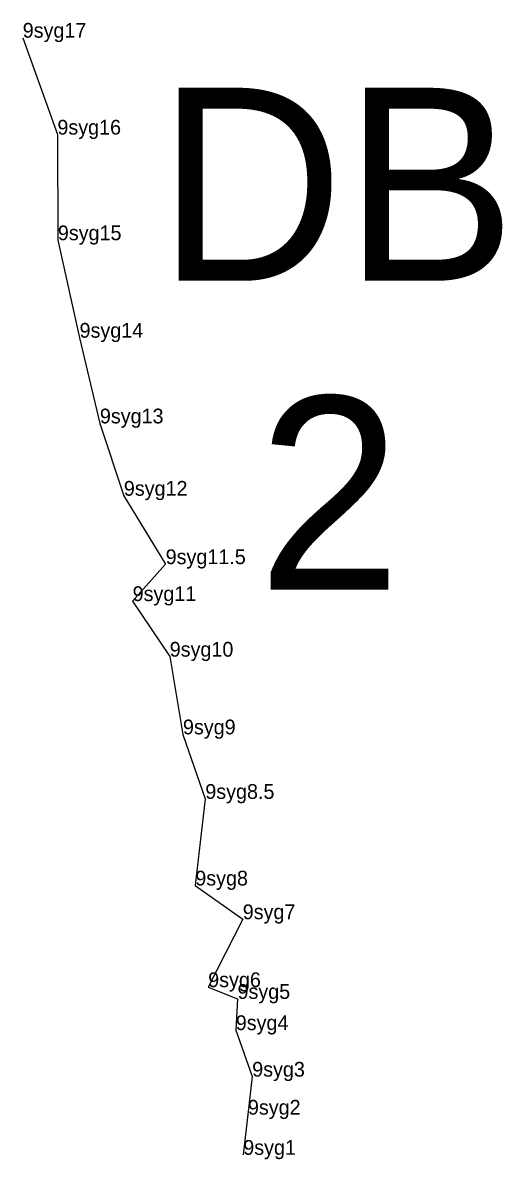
# Model space of a CAD drawing. Extents: x 2072529 to 2268796, y 436423 to 470397.
# Drawn here: x 2200222.2 to 2200384.6, y 451892.5 to 452277.3 of the extents above; entities that cross this region are included whole.
import ezdxf

# ---------------------------------------------------------------- set-up
doc = ezdxf.new("R2010")
doc.units = 0
for name, color, linetype in [('Default', 7, 'Continuous'), ('Exist Environmental Wetland Boundary Cogo Point CELL', 7, 'Continuous'), ('Exist Hydro Jurisdictional Stream or Body of Water NEU Mitigable', 7, 'Continuous'), ('Exist Hydro Jurisdictional Stream or Body of Water NEU Mitigable Cogo Comment', 7, 'Continuous')]:
    doc.layers.add(name, color=color, linetype=linetype)

msp = doc.modelspace()

# ---------------------------------------------------------------- linework, layer by layer
at = {"layer": 'Exist Environmental Wetland Boundary Cogo Point CELL'}
for p, q in [((2200222.18, 452272.2), (2200222.18, 452272.2)), ((2200222.18, 452272.2), (2200222.18, 452272.2)), ((2200233.93, 452239.4), (2200233.93, 452239.4)), ((2200233.93, 452239.4), (2200233.93, 452239.4)), ((2200234.08, 452203.63), (2200234.08, 452203.63)), ((2200234.08, 452203.63), (2200234.08, 452203.63)), ((2200241.43, 452170.63), (2200241.43, 452170.63)), ((2200241.43, 452170.63), (2200241.43, 452170.63)), ((2200248.32, 452141.61), (2200248.32, 452141.61)), ((2200248.32, 452141.61), (2200248.32, 452141.61)), ((2200256.44, 452117.12), (2200256.44, 452117.12)), ((2200256.44, 452117.12), (2200256.44, 452117.12)), ((2200270.6, 452093.96), (2200270.6, 452093.96)), ((2200270.6, 452093.96), (2200270.6, 452093.96)), ((2200259.41, 452081.46), (2200259.41, 452081.46)), ((2200259.41, 452081.46), (2200259.41, 452081.46)), ((2200271.98, 452062.64), (2200271.98, 452062.64)), ((2200271.98, 452062.64), (2200271.98, 452062.64)), ((2200276.46, 452036.34), (2200276.46, 452036.34)), ((2200276.46, 452036.34), (2200276.46, 452036.34)), ((2200284.03, 452014.49), (2200284.03, 452014.49)), ((2200284.03, 452014.49), (2200284.03, 452014.49)), ((2200280.64, 451985.16), (2200280.64, 451985.16)), ((2200280.64, 451985.16), (2200280.64, 451985.16)), ((2200296.71, 451973.76), (2200296.71, 451973.76)), ((2200296.71, 451973.76), (2200296.71, 451973.76)), ((2200285.01, 451950.75), (2200285.01, 451950.75)), ((2200285.01, 451950.75), (2200285.01, 451950.75)), ((2200294.94, 451946.77), (2200294.94, 451946.77)), ((2200294.94, 451946.77), (2200294.94, 451946.77)), ((2200294.35, 451936.2), (2200294.35, 451936.2)), ((2200294.35, 451936.2), (2200294.35, 451936.2)), ((2200299.92, 451920.45), (2200299.92, 451920.45)), ((2200299.92, 451920.45), (2200299.92, 451920.45)), ((2200298.47, 451907.58), (2200298.47, 451907.58)), ((2200298.47, 451907.58), (2200298.47, 451907.58)), ((2200296.89, 451893.98), (2200296.89, 451893.98)), ((2200296.89, 451893.98), (2200296.89, 451893.98))]:
    msp.add_line(p, q, dxfattribs=at)
at = {"layer": 'Exist Hydro Jurisdictional Stream or Body of Water NEU Mitigable'}
msp.add_lwpolyline([(2200222.18, 452272.2), (2200233.93, 452239.4), (2200234.08, 452203.63), (2200241.43, 452170.63), (2200248.32, 452141.61), (2200256.44, 452117.12), (2200270.6, 452093.96), (2200259.41, 452081.46), (2200271.98, 452062.64), (2200276.46, 452036.34), (2200284.03, 452014.49), (2200280.64, 451985.16), (2200296.71, 451973.76), (2200285.01, 451950.75), (2200294.94, 451946.77), (2200294.35, 451936.2), (2200299.92, 451920.45), (2200298.47, 451907.58), (2200296.89, 451893.98)], dxfattribs=at)
msp.add_lwpolyline([(2200222.18, 452272.2), (2200233.93, 452239.4), (2200234.08, 452203.63), (2200241.43, 452170.63), (2200248.32, 452141.61), (2200256.44, 452117.12), (2200270.6, 452093.96), (2200259.41, 452081.46), (2200271.98, 452062.64), (2200276.46, 452036.34), (2200284.03, 452014.49), (2200280.64, 451985.16), (2200296.71, 451973.76), (2200285.01, 451950.75), (2200294.94, 451946.77), (2200294.35, 451936.2), (2200299.92, 451920.45), (2200298.47, 451907.58), (2200296.89, 451893.98)], dxfattribs=at)

# ---------------------------------------------------------------- texts
at = {"layer": 'Default'}
for s, p in [('DB', (2200267.86, 452189.92)), ('2', (2200301.79, 452085.38))]:
    msp.add_text(s, height=65.34, dxfattribs=at).set_placement(p)
at = {"layer": 'Exist Hydro Jurisdictional Stream or Body of Water NEU Mitigable Cogo Comment'}
for s, p in [('9syg17', (2200222.18, 452272.2)), ('9syg16', (2200233.93, 452239.4)), ('9syg15', (2200234.08, 452203.63)), ('9syg14', (2200241.43, 452170.63)), ('9syg13', (2200248.32, 452141.61)), ('9syg12', (2200256.44, 452117.12)), ('9syg11.5', (2200270.6, 452093.96)), ('9syg11', (2200259.41, 452081.46)), ('9syg10', (2200271.98, 452062.64)), ('9syg9', (2200276.46, 452036.34)), ('9syg8.5', (2200284.03, 452014.49)), ('9syg8', (2200280.64, 451985.16)), ('9syg7', (2200296.71, 451973.76)), ('9syg6', (2200285.01, 451950.75)), ('9syg5', (2200294.94, 451946.77)), ('9syg4', (2200294.35, 451936.2)), ('9syg3', (2200299.92, 451920.45)), ('9syg2', (2200298.47, 451907.58)), ('9syg1', (2200296.89, 451893.98))]:
    msp.add_text(s, height=5, dxfattribs=at).set_placement(p)

doc.saveas('drawing.dxf')
